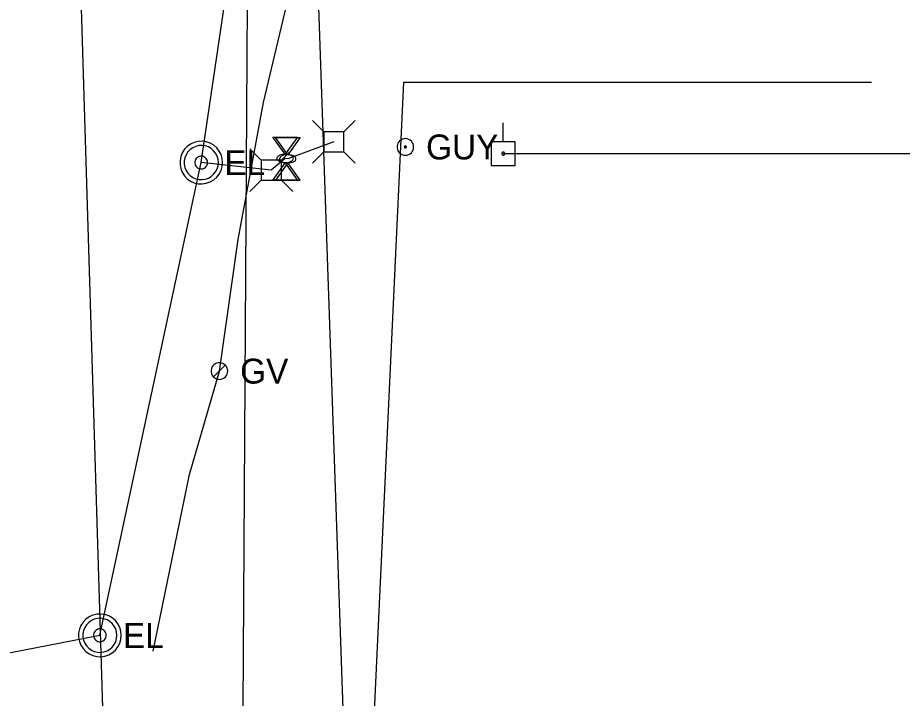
# Model space of a CAD drawing. Extents: x 600849 to 606371, y 330010 to 403088.
# Drawn here: x 605009.9 to 605146.4, y 331475.9 to 331581 of the extents above; entities that cross this region are included whole.
import ezdxf

# ---------------------------------------------------------------- set-up
doc = ezdxf.new("R2010")
doc.units = 0
for name, color, linetype in [('E_UTL_AG', 7, 'Continuous'), ('E_UTL_AG_Bold', 7, 'Continuous'), ('E_UTL_E', 7, 'Continuous'), ('E_UTL_E_UG', 7, 'Continuous'), ('E_UTL_EGuyWire', 7, 'Continuous'), ('E_UTL_EPowerPole', 7, 'Continuous'), ('E_UTL_G', 7, 'Continuous'), ('E_UTL_G_UG', 7, 'Continuous'), ('E_UTL_Overhead', 7, 'Continuous'), ('E_UTL_SAN_UG', 7, 'Continuous'), ('E_UTL_SAN_UG_MMSD', 7, 'Continuous'), ('E_UTL_W_UG', 7, 'Continuous')]:
    doc.layers.add(name, color=color, linetype=linetype)

msp = doc.modelspace()

# ---------------------------------------------------------------- linework, layer by layer
at = {"layer": 'E_UTL_AG'}
for points in [[(605049.24, 331562.58), (605053.06, 331562.58)], [(605051.15, 331559.91), (605049.24, 331562.58)], [(605049.64, 331562.51), (605053.46, 331562.51)], [(605051.55, 331559.84), (605049.64, 331562.51)], [(605053.06, 331562.58), (605051.15, 331559.91)], [(605053.46, 331562.51), (605051.55, 331559.84)], [(605052.42, 331559.28), (605052.4, 331559.4), (605052.33, 331559.51), (605052.22, 331559.62), (605052.07, 331559.72), (605051.89, 331559.79), (605051.68, 331559.85), (605051.45, 331559.89), (605051.21, 331559.91), (605050.97, 331559.91), (605050.73, 331559.88), (605050.51, 331559.83), (605050.32, 331559.76), (605050.15, 331559.67), (605050.02, 331559.57), (605049.93, 331559.46), (605049.89, 331559.34), (605049.89, 331559.22), (605049.93, 331559.1), (605050.02, 331558.99), (605050.15, 331558.88), (605050.32, 331558.8), (605050.51, 331558.73), (605050.73, 331558.68), (605050.97, 331558.65), (605051.21, 331558.64), (605051.45, 331558.66), (605051.68, 331558.7), (605051.89, 331558.76), (605052.07, 331558.84), (605052.22, 331558.93), (605052.33, 331559.04), (605052.4, 331559.16), (605052.42, 331559.28)], [(605052.82, 331559.21), (605052.8, 331559.33), (605052.73, 331559.44), (605052.62, 331559.55), (605052.47, 331559.65), (605052.29, 331559.72), (605052.08, 331559.78), (605051.85, 331559.82), (605051.61, 331559.84), (605051.37, 331559.84), (605051.13, 331559.81), (605050.91, 331559.76), (605050.72, 331559.69), (605050.55, 331559.6), (605050.42, 331559.5), (605050.33, 331559.39), (605050.29, 331559.27), (605050.29, 331559.15), (605050.33, 331559.03), (605050.42, 331558.92), (605050.55, 331558.81), (605050.72, 331558.73), (605050.91, 331558.66), (605051.13, 331558.61), (605051.37, 331558.58), (605051.61, 331558.57), (605051.85, 331558.59), (605052.08, 331558.63), (605052.29, 331558.69), (605052.47, 331558.77), (605052.62, 331558.86), (605052.73, 331558.97), (605052.8, 331559.09), (605052.82, 331559.21)], [(605051.15, 331558.64), (605049.24, 331555.98)], [(605051.55, 331558.57), (605049.64, 331555.91)], [(605053.06, 331555.98), (605051.15, 331558.64)], [(605053.46, 331555.91), (605051.55, 331558.57)], [(605049.24, 331555.98), (605053.06, 331555.98)], [(605049.64, 331555.91), (605053.46, 331555.91)]]:
    msp.add_lwpolyline(points, dxfattribs=at)
at = {"layer": 'E_UTL_AG_Bold'}
for points in [[(605057.12, 331563.38), (605055.37, 331565.13)], [(605060.22, 331563.38), (605061.97, 331565.13)], [(605060.22, 331563.38), (605057.12, 331563.38)], [(605057.12, 331563.38), (605057.12, 331560.28)], [(605060.22, 331560.28), (605060.22, 331563.38)], [(605047.47, 331559.01), (605045.72, 331560.76)], [(605050.57, 331559.01), (605052.32, 331560.76)], [(605057.12, 331560.28), (605055.37, 331558.53)], [(605057.12, 331560.28), (605060.22, 331560.28)], [(605060.22, 331560.28), (605061.97, 331558.53)], [(605050.57, 331559.01), (605047.47, 331559.01)], [(605047.47, 331559.01), (605047.47, 331555.91)], [(605050.57, 331555.91), (605050.57, 331559.01)], [(605047.47, 331555.91), (605045.72, 331554.16)], [(605047.47, 331555.91), (605050.57, 331555.91)], [(605050.57, 331555.91), (605052.32, 331554.16)]]:
    msp.add_lwpolyline(points, dxfattribs=at)
at = {"layer": 'E_UTL_E'}
for points in [[(605041.5, 331558.64), (605041.44, 331559.26), (605041.27, 331559.86), (605040.98, 331560.42), (605040.59, 331560.92), (605040.12, 331561.33), (605039.57, 331561.64), (605038.98, 331561.85), (605038.36, 331561.93), (605037.73, 331561.9), (605037.12, 331561.76), (605036.55, 331561.5), (605036.04, 331561.13), (605035.61, 331560.68), (605035.27, 331560.15), (605035.04, 331559.57), (605034.92, 331558.95), (605034.92, 331558.32), (605035.04, 331557.71), (605035.27, 331557.13), (605035.61, 331556.6), (605036.04, 331556.14), (605036.55, 331555.78), (605037.12, 331555.52), (605037.73, 331555.37), (605038.36, 331555.34), (605038.98, 331555.43), (605039.57, 331555.64), (605040.12, 331555.95), (605040.59, 331556.36), (605040.98, 331556.85), (605041.27, 331557.41), (605041.44, 331558.01), (605041.5, 331558.64)], [(605041.5, 331558.64), (605041.44, 331559.26), (605041.27, 331559.86), (605040.98, 331560.42), (605040.59, 331560.92), (605040.12, 331561.33), (605039.57, 331561.64), (605038.98, 331561.85), (605038.36, 331561.93), (605037.73, 331561.9), (605037.12, 331561.76), (605036.55, 331561.5), (605036.04, 331561.13), (605035.61, 331560.68), (605035.27, 331560.15), (605035.04, 331559.57), (605034.92, 331558.95), (605034.92, 331558.32), (605035.04, 331557.71), (605035.27, 331557.13), (605035.61, 331556.6), (605036.04, 331556.14), (605036.55, 331555.78), (605037.12, 331555.52), (605037.73, 331555.37), (605038.36, 331555.34), (605038.98, 331555.43), (605039.57, 331555.64), (605040.12, 331555.95), (605040.59, 331556.36), (605040.98, 331556.85), (605041.27, 331557.41), (605041.44, 331558.01), (605041.5, 331558.64)], [(605040.84, 331558.64), (605040.79, 331559.14), (605040.65, 331559.62), (605040.42, 331560.07), (605040.11, 331560.46), (605039.73, 331560.79), (605039.3, 331561.04), (605038.82, 331561.2), (605038.33, 331561.28), (605037.83, 331561.25), (605037.34, 331561.13), (605036.88, 331560.92), (605036.47, 331560.63), (605036.13, 331560.27), (605035.86, 331559.85), (605035.67, 331559.38), (605035.57, 331558.89), (605035.57, 331558.39), (605035.67, 331557.89), (605035.86, 331557.43), (605036.13, 331557.01), (605036.47, 331556.64), (605036.88, 331556.35), (605037.34, 331556.14), (605037.83, 331556.02), (605038.33, 331556), (605038.82, 331556.07), (605039.3, 331556.24), (605039.73, 331556.49), (605040.11, 331556.82), (605040.42, 331557.21), (605040.65, 331557.66), (605040.79, 331558.14), (605040.84, 331558.64)], [(605040.84, 331558.64), (605040.79, 331559.14), (605040.65, 331559.62), (605040.42, 331560.07), (605040.11, 331560.46), (605039.73, 331560.79), (605039.3, 331561.04), (605038.82, 331561.2), (605038.33, 331561.28), (605037.83, 331561.25), (605037.34, 331561.13), (605036.88, 331560.92), (605036.47, 331560.63), (605036.13, 331560.27), (605035.86, 331559.85), (605035.67, 331559.38), (605035.57, 331558.89), (605035.57, 331558.39), (605035.67, 331557.89), (605035.86, 331557.43), (605036.13, 331557.01), (605036.47, 331556.64), (605036.88, 331556.35), (605037.34, 331556.14), (605037.83, 331556.02), (605038.33, 331556), (605038.82, 331556.07), (605039.3, 331556.24), (605039.73, 331556.49), (605040.11, 331556.82), (605040.42, 331557.21), (605040.65, 331557.66), (605040.79, 331558.14), (605040.84, 331558.64)], [(605039.19, 331558.64), (605039.17, 331558.83), (605039.12, 331559.01), (605039.03, 331559.17), (605038.92, 331559.32), (605038.78, 331559.44), (605038.61, 331559.54), (605038.44, 331559.6), (605038.25, 331559.63), (605038.06, 331559.62), (605037.88, 331559.57), (605037.71, 331559.5), (605037.55, 331559.39), (605037.42, 331559.25), (605037.32, 331559.09), (605037.25, 331558.92), (605037.22, 331558.73), (605037.22, 331558.54), (605037.25, 331558.36), (605037.32, 331558.18), (605037.42, 331558.03), (605037.55, 331557.89), (605037.71, 331557.78), (605037.88, 331557.7), (605038.06, 331557.66), (605038.25, 331557.65), (605038.44, 331557.68), (605038.61, 331557.74), (605038.78, 331557.83), (605038.92, 331557.95), (605039.03, 331558.1), (605039.12, 331558.27), (605039.17, 331558.45), (605039.19, 331558.64)], [(605039.19, 331558.64), (605039.17, 331558.83), (605039.12, 331559.01), (605039.03, 331559.17), (605038.92, 331559.32), (605038.78, 331559.44), (605038.61, 331559.54), (605038.44, 331559.6), (605038.25, 331559.63), (605038.06, 331559.62), (605037.88, 331559.57), (605037.71, 331559.5), (605037.55, 331559.39), (605037.42, 331559.25), (605037.32, 331559.09), (605037.25, 331558.92), (605037.22, 331558.73), (605037.22, 331558.54), (605037.25, 331558.36), (605037.32, 331558.18), (605037.42, 331558.03), (605037.55, 331557.89), (605037.71, 331557.78), (605037.88, 331557.7), (605038.06, 331557.66), (605038.25, 331557.65), (605038.44, 331557.68), (605038.61, 331557.74), (605038.78, 331557.83), (605038.92, 331557.95), (605039.03, 331558.1), (605039.12, 331558.27), (605039.17, 331558.45), (605039.19, 331558.64)], [(605025.85, 331485.6), (605025.79, 331486.22), (605025.62, 331486.82), (605025.33, 331487.38), (605024.94, 331487.88), (605024.47, 331488.29), (605023.92, 331488.6), (605023.33, 331488.81), (605022.71, 331488.89), (605022.08, 331488.86), (605021.47, 331488.72), (605020.9, 331488.46), (605020.39, 331488.09), (605019.96, 331487.64), (605019.62, 331487.11), (605019.39, 331486.53), (605019.27, 331485.91), (605019.27, 331485.28), (605019.39, 331484.67), (605019.62, 331484.09), (605019.96, 331483.56), (605020.39, 331483.1), (605020.9, 331482.74), (605021.47, 331482.48), (605022.08, 331482.33), (605022.71, 331482.3), (605023.33, 331482.39), (605023.92, 331482.6), (605024.47, 331482.91), (605024.94, 331483.32), (605025.33, 331483.81), (605025.62, 331484.37), (605025.79, 331484.97), (605025.85, 331485.6)], [(605025.85, 331485.6), (605025.79, 331486.22), (605025.62, 331486.82), (605025.33, 331487.38), (605024.94, 331487.88), (605024.47, 331488.29), (605023.92, 331488.6), (605023.33, 331488.81), (605022.71, 331488.89), (605022.08, 331488.86), (605021.47, 331488.72), (605020.9, 331488.46), (605020.39, 331488.09), (605019.96, 331487.64), (605019.62, 331487.11), (605019.39, 331486.53), (605019.27, 331485.91), (605019.27, 331485.28), (605019.39, 331484.67), (605019.62, 331484.09), (605019.96, 331483.56), (605020.39, 331483.1), (605020.9, 331482.74), (605021.47, 331482.48), (605022.08, 331482.33), (605022.71, 331482.3), (605023.33, 331482.39), (605023.92, 331482.6), (605024.47, 331482.91), (605024.94, 331483.32), (605025.33, 331483.81), (605025.62, 331484.37), (605025.79, 331484.97), (605025.85, 331485.6)], [(605025.19, 331485.6), (605025.14, 331486.1), (605025, 331486.58), (605024.77, 331487.03), (605024.46, 331487.42), (605024.08, 331487.75), (605023.65, 331488), (605023.17, 331488.16), (605022.68, 331488.24), (605022.18, 331488.21), (605021.69, 331488.09), (605021.23, 331487.88), (605020.82, 331487.59), (605020.48, 331487.23), (605020.21, 331486.81), (605020.02, 331486.34), (605019.92, 331485.85), (605019.92, 331485.35), (605020.02, 331484.85), (605020.21, 331484.39), (605020.48, 331483.97), (605020.82, 331483.6), (605021.23, 331483.31), (605021.69, 331483.1), (605022.18, 331482.99), (605022.68, 331482.96), (605023.17, 331483.03), (605023.65, 331483.2), (605024.08, 331483.45), (605024.46, 331483.78), (605024.77, 331484.17), (605025, 331484.62), (605025.14, 331485.1), (605025.19, 331485.6)], [(605025.19, 331485.6), (605025.14, 331486.1), (605025, 331486.58), (605024.77, 331487.03), (605024.46, 331487.42), (605024.08, 331487.75), (605023.65, 331488), (605023.17, 331488.16), (605022.68, 331488.24), (605022.18, 331488.21), (605021.69, 331488.09), (605021.23, 331487.88), (605020.82, 331487.59), (605020.48, 331487.23), (605020.21, 331486.81), (605020.02, 331486.34), (605019.92, 331485.85), (605019.92, 331485.35), (605020.02, 331484.85), (605020.21, 331484.39), (605020.48, 331483.97), (605020.82, 331483.6), (605021.23, 331483.31), (605021.69, 331483.1), (605022.18, 331482.99), (605022.68, 331482.96), (605023.17, 331483.03), (605023.65, 331483.2), (605024.08, 331483.45), (605024.46, 331483.78), (605024.77, 331484.17), (605025, 331484.62), (605025.14, 331485.1), (605025.19, 331485.6)], [(605023.54, 331485.6), (605023.52, 331485.79), (605023.47, 331485.97), (605023.38, 331486.13), (605023.27, 331486.28), (605023.13, 331486.4), (605022.96, 331486.5), (605022.79, 331486.56), (605022.6, 331486.59), (605022.41, 331486.58), (605022.23, 331486.53), (605022.06, 331486.46), (605021.9, 331486.35), (605021.77, 331486.21), (605021.67, 331486.05), (605021.6, 331485.88), (605021.57, 331485.69), (605021.57, 331485.5), (605021.6, 331485.32), (605021.67, 331485.14), (605021.77, 331484.99), (605021.9, 331484.85), (605022.06, 331484.74), (605022.23, 331484.66), (605022.41, 331484.62), (605022.6, 331484.61), (605022.79, 331484.64), (605022.96, 331484.7), (605023.13, 331484.79), (605023.27, 331484.91), (605023.38, 331485.06), (605023.47, 331485.23), (605023.52, 331485.41), (605023.54, 331485.6)], [(605023.54, 331485.6), (605023.52, 331485.79), (605023.47, 331485.97), (605023.38, 331486.13), (605023.27, 331486.28), (605023.13, 331486.4), (605022.96, 331486.5), (605022.79, 331486.56), (605022.6, 331486.59), (605022.41, 331486.58), (605022.23, 331486.53), (605022.06, 331486.46), (605021.9, 331486.35), (605021.77, 331486.21), (605021.67, 331486.05), (605021.6, 331485.88), (605021.57, 331485.69), (605021.57, 331485.5), (605021.6, 331485.32), (605021.67, 331485.14), (605021.77, 331484.99), (605021.9, 331484.85), (605022.06, 331484.74), (605022.23, 331484.66), (605022.41, 331484.62), (605022.6, 331484.61), (605022.79, 331484.64), (605022.96, 331484.7), (605023.13, 331484.79), (605023.27, 331484.91), (605023.38, 331485.06), (605023.47, 331485.23), (605023.52, 331485.41), (605023.54, 331485.6)]]:
    msp.add_lwpolyline(points, dxfattribs=at)
at = {"layer": 'E_UTL_E_UG'}
for points in [[(605038.2, 331558.64), (605053.97, 331665.58), (605054.16, 331675.48), (605057.33, 331710.76), (605063.33, 331779.39), (605064.89, 331811.56), (605066.7, 331922.92), (605066.28, 331973.16), (605065.35, 332014.58), (605064.76, 332065.68), (605063.4, 332175.3), (605062.74, 332212.21)], [(604870.57, 331033.54), (605033.08, 331252.35), (605033.08, 331392.8), (605061.51, 331399.86), (605069.48, 331571.07), (605141.68, 331571.07)], [(605058.67, 331561.83), (605051.55, 331559.21), (605051.15, 331559.28), (605049.02, 331557.46), (605038.2, 331558.64)], [(604983.14, 331477.94), (605022.55, 331485.6), (605038.2, 331558.64)]]:
    msp.add_lwpolyline(points, dxfattribs=at)
at = {"layer": 'E_UTL_EGuyWire'}
for points in [[(605070.99, 331561.05), (605070.97, 331561.29), (605070.9, 331561.52), (605070.79, 331561.74), (605070.64, 331561.93), (605070.45, 331562.09), (605070.24, 331562.21), (605070.01, 331562.29), (605069.77, 331562.33), (605069.53, 331562.32), (605069.29, 331562.26), (605069.07, 331562.16), (605068.87, 331562.02), (605068.7, 331561.84), (605068.57, 331561.63), (605068.48, 331561.41), (605068.43, 331561.17), (605068.43, 331560.92), (605068.48, 331560.69), (605068.57, 331560.46), (605068.7, 331560.25), (605068.87, 331560.08), (605069.07, 331559.94), (605069.29, 331559.83), (605069.53, 331559.78), (605069.77, 331559.76), (605070.01, 331559.8), (605070.24, 331559.88), (605070.45, 331560), (605070.64, 331560.16), (605070.79, 331560.35), (605070.9, 331560.57), (605070.97, 331560.8), (605070.99, 331561.05)], [(605069.87, 331561.05), (605069.87, 331561.08), (605069.86, 331561.11), (605069.84, 331561.13), (605069.83, 331561.16), (605069.8, 331561.18), (605069.78, 331561.19), (605069.75, 331561.2), (605069.72, 331561.21), (605069.69, 331561.21), (605069.66, 331561.2), (605069.63, 331561.19), (605069.6, 331561.17), (605069.58, 331561.15), (605069.57, 331561.12), (605069.56, 331561.09), (605069.55, 331561.06), (605069.55, 331561.03), (605069.56, 331561), (605069.57, 331560.97), (605069.58, 331560.95), (605069.6, 331560.93), (605069.63, 331560.91), (605069.66, 331560.9), (605069.69, 331560.89), (605069.72, 331560.89), (605069.75, 331560.89), (605069.78, 331560.9), (605069.8, 331560.92), (605069.83, 331560.94), (605069.84, 331560.96), (605069.86, 331560.99), (605069.87, 331561.02), (605069.87, 331561.05)]]:
    msp.add_lwpolyline(points, dxfattribs=at)
at = {"layer": 'E_UTL_EPowerPole'}
for points in [[(605084.81, 331561.86), (605084.81, 331564.77)], [(605086.65, 331561.86), (605082.96, 331561.86)], [(605082.96, 331561.86), (605082.96, 331558.17)], [(605086.65, 331558.17), (605086.65, 331561.86)], [(605085.08, 331560.02), (605085.07, 331560.06), (605085.06, 331560.11), (605085.04, 331560.15), (605085.01, 331560.18), (605084.98, 331560.21), (605084.94, 331560.23), (605084.9, 331560.25), (605084.85, 331560.25), (605084.81, 331560.25), (605084.76, 331560.24), (605084.72, 331560.22), (605084.68, 331560.2), (605084.65, 331560.16), (605084.63, 331560.13), (605084.61, 331560.08), (605084.6, 331560.04), (605084.6, 331559.99), (605084.61, 331559.95), (605084.63, 331559.91), (605084.65, 331559.87), (605084.68, 331559.84), (605084.72, 331559.81), (605084.76, 331559.79), (605084.81, 331559.78), (605084.85, 331559.78), (605084.9, 331559.78), (605084.94, 331559.8), (605084.98, 331559.82), (605085.01, 331559.85), (605085.04, 331559.89), (605085.06, 331559.93), (605085.07, 331559.97), (605085.08, 331560.02)], [(605082.96, 331558.17), (605086.65, 331558.17)]]:
    msp.add_lwpolyline(points, dxfattribs=at)
at = {"layer": 'E_UTL_G'}
for points in [[(605042.28, 331526.42), (605042.26, 331526.66), (605042.19, 331526.89), (605042.08, 331527.11), (605041.93, 331527.3), (605041.74, 331527.46), (605041.53, 331527.58), (605041.3, 331527.66), (605041.06, 331527.7), (605040.82, 331527.69), (605040.58, 331527.63), (605040.36, 331527.53), (605040.16, 331527.39), (605039.99, 331527.21), (605039.86, 331527.01), (605039.77, 331526.78), (605039.72, 331526.54), (605039.72, 331526.29), (605039.77, 331526.06), (605039.86, 331525.83), (605039.99, 331525.62), (605040.16, 331525.45), (605040.36, 331525.31), (605040.58, 331525.2), (605040.82, 331525.15), (605041.06, 331525.14), (605041.3, 331525.17), (605041.53, 331525.25), (605041.74, 331525.37), (605041.93, 331525.53), (605042.08, 331525.72), (605042.19, 331525.94), (605042.26, 331526.17), (605042.28, 331526.42)], [(605040.09, 331525.51), (605041.91, 331527.32)]]:
    msp.add_lwpolyline(points, dxfattribs=at)
at = {"layer": 'E_UTL_G_UG'}
msp.add_lwpolyline([(605030.78, 331483.16), (605036.41, 331510.46), (605041, 331526.42), (605043.91, 331546.77), (605047.79, 331567.91), (605052.35, 331587.01), (605059.28, 331633.75), (605064.76, 331677.5), (605068.49, 331707.7), (605074.22, 331781.45), (605075.46, 331809.71), (605078.06, 331885.79), (605077.96, 331921.74), (605077.56, 331972.3), (605077.08, 332012.55), (605076.17, 332068.78), (605075.45, 332099.34), (605075.08, 332165.21), (605074.66, 332210.44), (605074.75, 332235.8)], dxfattribs=at)
at = {"layer": 'E_UTL_Overhead'}
msp.add_lwpolyline([(605084.84, 331560.02), (605283.92, 331560.02)], dxfattribs=at)
at = {"layer": 'E_UTL_SAN_UG'}
msp.add_line((605060.52, 331462.84), (605048.95, 331795.33), dxfattribs=at)
at = {"layer": 'E_UTL_SAN_UG_MMSD'}
msp.add_line((605023.68, 331451.52), (605012.41, 331824.88), dxfattribs=at)
at = {"layer": 'E_UTL_W_UG'}
msp.add_lwpolyline([(604662.85, 330776.78), (604719.99, 330861.17), (604771.51, 330900.13), (604792.62, 330926.22), (604804.59, 330947.13), (605054.68, 331381.7), (605055.13, 331442.45), (605044.65, 331474.36), (605047.01, 331851.63), (605038.36, 332278.66), (605035.8, 332410.28), (605072.23, 332411.32), (605076.98, 332411.12), (605079.88, 332411.16)], dxfattribs=at)

# ---------------------------------------------------------------- texts
at = {"layer": 'E_UTL_E'}
for p in [(605041.77, 331556.69), (605041.77, 331556.69), (605026.12, 331483.65), (605026.12, 331483.65)]:
    msp.add_text('EL', height=3.849, dxfattribs=at).set_placement(p)
at = {"layer": 'E_UTL_EGuyWire'}
msp.add_text('GUY', height=3.85, dxfattribs=at).set_placement((605072.92, 331559.12))
at = {"layer": 'E_UTL_G'}
msp.add_text('GV', height=3.85, dxfattribs=at).set_placement((605044.21, 331524.49))

doc.saveas('drawing.dxf')
